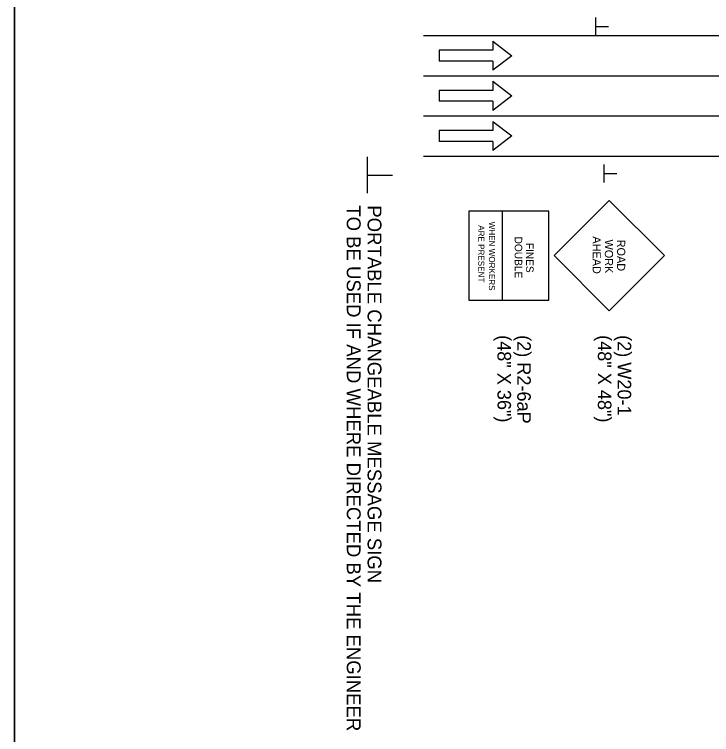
# Model space of a CAD drawing. Extents: x -100 to 745, y -1581 to -107.
# Drawn here: x 175.41 to 205.6, y -536.53 to -505.34 of the extents above; entities that cross this region are included whole.
import ezdxf

# ---------------------------------------------------------------- set-up
doc = ezdxf.new("R2010")
doc.units = 0
for name, color, linetype in [('Default', 7, 'Continuous'), ('R_Contour Annot', 7, 'Continuous'), ('R_Draft', 7, 'Continuous')]:
    doc.layers.add(name, color=color, linetype=linetype)

msp = doc.modelspace()

# ---------------------------------------------------------------- linework, layer by layer
at = {"layer": 'Default'}
for p, q in [((200.585, -506.256), (200.585, -505.474)), ((200.597, -505.867), (201.131, -505.867)), ((193.119, -506.262), (199.997, -506.262)), ((196.128, -506.499), (196.128, -506.894)), ((196.128, -506.499), (196.949, -507.131)), ((199.997, -506.262), (203.422, -506.262)), ((203.422, -506.262), (210.084, -506.262)), ((196.128, -506.894), (193.803, -506.894)), ((193.803, -506.894), (193.803, -507.368)), ((196.949, -507.131), (196.128, -507.764)), ((196.128, -507.368), (193.803, -507.368)), ((196.128, -507.368), (196.128, -507.764)), ((193.119, -508.001), (200.073, -508.001)), ((200.073, -508.001), (203.966, -508.001)), ((203.966, -508.001), (210.084, -508.001)), ((196.128, -508.237), (196.128, -508.633)), ((196.128, -508.237), (196.949, -508.87)), ((196.128, -508.633), (193.803, -508.633)), ((193.803, -508.633), (193.803, -509.107)), ((196.949, -508.87), (196.128, -509.502)), ((196.128, -509.107), (193.803, -509.107)), ((196.128, -509.107), (196.128, -509.502)), ((193.119, -509.739), (200.073, -509.739)), ((200.073, -509.739), (203.966, -509.739)), ((203.966, -509.739), (210.084, -509.739)), ((196.128, -509.976), (196.128, -510.371)), ((196.128, -509.976), (196.949, -510.608)), ((196.128, -510.371), (193.803, -510.371)), ((193.803, -510.371), (193.803, -510.845)), ((196.128, -510.845), (193.803, -510.845)), ((196.949, -510.608), (196.128, -511.241)), ((196.128, -510.845), (196.128, -511.241)), ((193.119, -511.478), (200.002, -511.478)), ((200.002, -511.478), (203.427, -511.478)), ((203.427, -511.478), (210.084, -511.478)), ((190.692, -513.082), (190.692, -511.518)), ((200.942, -512.627), (200.942, -511.844)), ((190.715, -512.304), (191.783, -512.304)), ((200.954, -512.238), (201.488, -512.238)), ((198.774, -515.791), (201.163, -513.401)), ((203.553, -515.791), (201.163, -513.401)), ((196.539, -517.722), (196.539, -513.86)), ((201.163, -518.181), (198.774, -515.791)), ((201.163, -518.181), (203.553, -515.791))]:
    msp.add_line(p, q, dxfattribs=at)
msp.add_lwpolyline([(198.542, -513.86), (195.09, -513.86), (195.09, -517.722), (198.542, -517.722)], close=True, dxfattribs=at)
at = {"layer": 'R_Contour Annot'}
msp.add_lwpolyline([(175.406, -480.582), (345.406, -480.582), (345.406, -590.582), (175.406, -590.582)], close=True, dxfattribs=at)
at = {"layer": 'R_Draft'}
msp.add_lwpolyline([(175.406, -480.582), (175.406, -590.582), (345.406, -590.582), (345.406, -480.582)], close=True, dxfattribs=at)

# ---------------------------------------------------------------- texts
at = {"layer": 'Default'}
for s, height, rotation, p in [('TO BE USED IF AND WHERE DIRECTED BY THE ENGINEER', 0.59997, 270, (189.8, -513.61)), ('PORTABLE CHANGEABLE MESSAGE SIGN', 0.59997, 270, (190.7, -513.61)), ('ARE PRESENT', 0.26221, 270, (195.493, -514.473)), ('WHEN WORKERS', 0.26221, 270, (195.953, -514.322)), ('DOUBLE', 0.3278, 270, (197.07, -514.965)), ('AHEAD', 0.3522, 270.0006, (200.447, -514.955)), ('WORK', 0.352, 270, (200.975, -515.093)), ('ROAD', 0.3521, 270.0004, (201.503, -515.1)), ('FINES', 0.3278, 270, (197.561, -515.236)), ('(48" X 36")', 0.5862, 270, (196.325, -519.233)), ('(2) R2-6aP', 0.5862, 270, (197.181, -519.233)), ('(48" X 48")', 0.5862, 270, (200.672, -519.233)), ('(2) W20-1', 0.5862, 270, (201.528, -519.233))]:
    msp.add_text(s, height=height, rotation=rotation, dxfattribs=at).set_placement(p)

doc.saveas('drawing.dxf')
